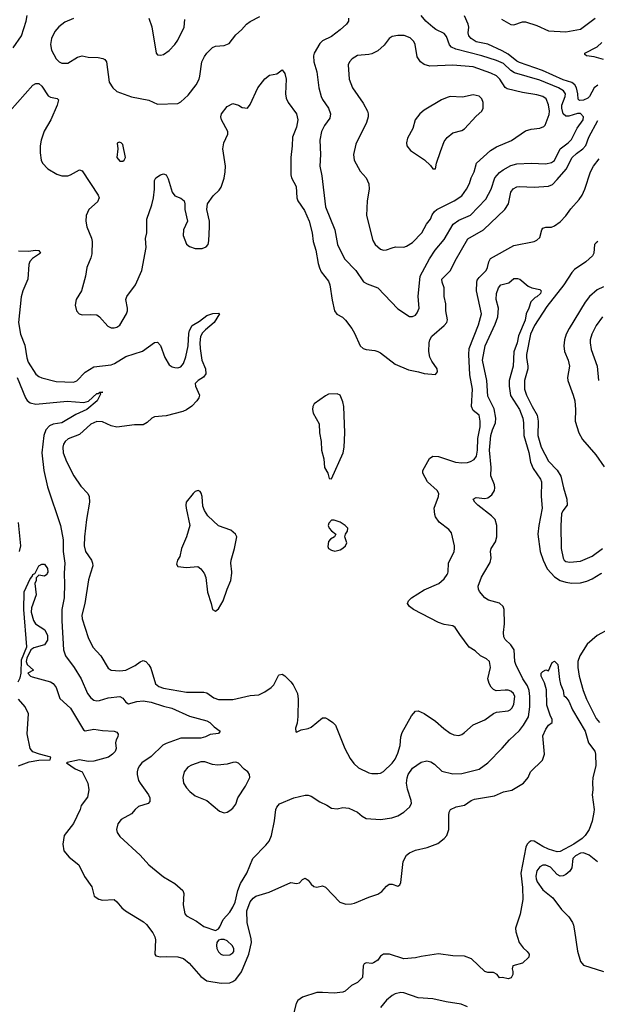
# Model space of a CAD drawing. Header units: inches. Extents: x 2001573 to 2220545, y 644482 to 846830.
# Tile 673 of 755: x 2152338 to 2156326, y 777024 to 783821. Entities that reach past the tile are written whole.
import ezdxf

# ---------------------------------------------------------------- set-up
doc = ezdxf.new("R2010")
doc.units = ezdxf.units.IN
doc.header["$MEASUREMENT"] = 0
doc.layers.add('C1757', color=7, linetype='Continuous')
doc.layers.add('C1758', color=7, linetype='Continuous')

msp = doc.modelspace()

# ---------------------------------------------------------------- linework, layer by layer
at = {"layer": 'C1757', "color": 5}
for points, elevation in [([(2152328.7, 779250), (2152342, 779278), (2152348.7, 779310), (2152350, 779402), (2152388.3, 779491.7), (2152367.9, 779750), (2152370, 779871.3), (2152410, 779962), (2152423.7, 779976.3), (2152430, 779991), (2152443.1, 779996.9), (2152444.7, 780000)], 240), ([(2152528.7, 780000), (2152524.7, 779990), (2152510, 779979), (2152470, 779986), (2152452.7, 779967.3), (2152452, 779950), (2152442, 779930), (2152451, 779850), (2152419, 779761), (2152418.4, 779730), (2152433.4, 779673.4), (2152446.8, 779650), (2152511.8, 779610), (2152530, 779570.8), (2152530, 779538), (2152510, 779505.1), (2152435.9, 779484.1), (2152416, 779470), (2152386.8, 779413.2), (2152382.8, 779390), (2152390.9, 779370.9), (2152434, 779330), (2152394, 779310), (2152412, 779290), (2152424.5, 779284.5), (2152550, 779250.7), (2152570, 779238.8), (2152590, 779210.7), (2152615.8, 779135.8), (2152690, 779068.2), (2152778, 778918), (2152791.3, 778911.3), (2152850, 778923.8), (2152910, 778913.7), (2152990.3, 778910.3), (2153010, 778902.8), (2153019.1, 778890), (2153016.3, 778870), (2153004.9, 778850), (2153000.7, 778830), (2153004.9, 778790), (2152996.5, 778770), (2152978.4, 778750), (2152950.4, 778730), (2152850, 778702.8), (2152810, 778699.2), (2152750, 778712.7), (2152665.5, 778694.5), (2152661, 778690), (2152722, 778650), (2152770.4, 778630), (2152808.7, 778550), (2152815.6, 778504.4), (2152806.4, 778453.6), (2152763.5, 778396.5), (2152755.5, 778370), (2152710, 778271.8), (2152646.2, 778190), (2152635.4, 778130), (2152643, 778083), (2152678.9, 778038.9), (2152746.8, 777986.8), (2152786.8, 777906.8), (2152836.2, 777836.2), (2152853, 777770), (2152884, 777750), (2152910, 777742.7), (2152990, 777747), (2153010, 777732.4), (2153044.4, 777690), (2153067.9, 777670), (2153193.9, 777593.9), (2153214.6, 777574.6), (2153257.4, 777517.4), (2153272.1, 777490), (2153275.6, 777470), (2153271.5, 777371.5), (2153278.7, 777358.7), (2153310, 777351.1), (2153350, 777354.4), (2153430, 777351.3), (2153470, 777340.4), (2153508.2, 777308.2), (2153590, 777215.2), (2153630, 777187), (2153730.2, 777170.2), (2153790, 777172.9), (2153810, 777180.7), (2153830, 777196.5), (2153870.7, 777249.3), (2153919.6, 777370), (2153938.1, 777450), (2153936.1, 777476.1), (2153908.1, 777590), (2153906.7, 777670), (2153930, 777731.5), (2153950, 777757.6), (2153968.2, 777770), (2154061.3, 777798.7), (2154210, 777864.9), (2154250, 777858.8), (2154270, 777864), (2154290, 777886), (2154310, 777894.8), (2154330, 777881), (2154350, 777854), (2154370, 777838), (2154390, 777834), (2154430, 777842.8), (2154450, 777833.4), (2154548, 777730), (2154590, 777716.5), (2154630, 777717.2), (2154650, 777722.2), (2154750, 777764.5), (2154810, 777783.9), (2154838.2, 777801.9), (2154870, 777840.7), (2154890, 777854), (2154910, 777853), (2154950, 777839.1), (2154962.7, 777850), (2154970, 777864.7), (2154986.5, 778010), (2155010, 778053.4), (2155030, 778070.2), (2155070, 778088.5), (2155152.6, 778107.4), (2155224.7, 778135.3), (2155270, 778168.2), (2155288, 778190), (2155302.3, 778230), (2155301, 778330), (2155303.5, 778350), (2155312.7, 778370), (2155352.5, 778387.5), (2155410, 778399), (2155454.7, 778430), (2155478.9, 778441.1), (2155616.2, 778463.8), (2155679.3, 778490), (2155736.5, 778503.5), (2155817, 778550), (2155849.6, 778590), (2155866, 778630), (2155947.6, 778710), (2155962, 778750), (2155950, 778878), (2155970, 778924), (2155990, 778950.8), (2156015.1, 778970), (2156015.1, 778990), (2156000.1, 779020.1), (2155978, 779090), (2155975.1, 779195.1), (2155962.9, 779242.9), (2155938, 779290), (2155938, 779310), (2155950, 779322), (2155970, 779332), (2155990, 779326), (2156015.3, 779384.7), (2156030, 779392), (2156053, 779370), (2156066.4, 779266.4), (2156073.1, 779233.1), (2156090.4, 779190), (2156094.8, 779154.8), (2156110, 779144.7), (2156130, 779116), (2156156.2, 779056.2), (2156242.3, 778910), (2156266, 778830), (2156310, 778772.7), (2156314.6, 778750), (2156316.6, 778670), (2156296.6, 778590), (2156292.7, 778552.7), (2156294.7, 778505.3), (2156290.4, 778469.6), (2156304.2, 778370), (2156303.2, 778350), (2156290.9, 778289.1), (2156270, 778231.6), (2156241.7, 778190), (2156222, 778170), (2156164.1, 778130), (2156070, 778078.8), (2156050, 778076.8), (2155990, 778094.4), (2155950, 778113.3), (2155890, 778151.2), (2155870, 778152), (2155856.3, 778143.7), (2155842.7, 778130), (2155832.5, 778110), (2155798.5, 777930), (2155809, 777831), (2155811.5, 777748.5), (2155793.5, 777646.5), (2155761.3, 777550), (2155763.9, 777523.9), (2155787.3, 777450), (2155813.8, 777413.8), (2155842.8, 777390), (2155854.8, 777370), (2155854, 777350), (2155810, 777309.2), (2155742, 777290), (2155738, 777270), (2155744, 777250), (2155742, 777230), (2155732.5, 777207.5), (2155710, 777200.9), (2155671.3, 777208.7), (2155650, 777208), (2155635.3, 777230), (2155610, 777243.7), (2155570, 777244.2), (2155550, 777249.7), (2155458.3, 777338.3), (2155410, 777356.8), (2155330, 777358.9), (2155230, 777373), (2155110, 777355.1), (2155070, 777345.1), (2154990, 777337.6), (2154891.2, 777371.2), (2154850, 777369.5), (2154830, 777357.2), (2154810, 777329.4), (2154781, 777310), (2154770, 777305.6), (2154730, 777309.6), (2154717.3, 777302.7), (2154709.1, 777290), (2154704, 777210), (2154670, 777174), (2154630, 777153.3), (2154584.6, 777115.4), (2154570, 777108.3), (2154510, 777100.2), (2154430, 777106.5), (2154390, 777105), (2154290, 777074.2), (2154257.6, 777050), (2154246.4, 777030), (2154227.3, 776950)], 240), ([(2152645.9, 780000), (2152645.7, 779994.3), (2152648.7, 779928.7), (2152644.5, 779830), (2152629.6, 779750), (2152628.5, 779671.5), (2152639.8, 779470), (2152655, 779430), (2152713.6, 779350), (2152763.6, 779270), (2152806.5, 779170), (2152830, 779139.7), (2152850, 779124.5), (2152870, 779119.3), (2152890, 779121.1), (2152950, 779138.8), (2153028.9, 779148.9), (2153050, 779137), (2153070.2, 779110.2), (2153090, 779099.5), (2153146.4, 779113.6), (2153190, 779118.9), (2153245.5, 779110), (2153330, 779082.6), (2153388.9, 779068.9), (2153510, 779014), (2153630, 778981.1), (2153650.5, 778970), (2153680.3, 778940.3), (2153722.8, 778910), (2153710, 778894), (2153654.3, 778885.7), (2153620.7, 778870), (2153590, 778862), (2153450, 778861.7), (2153350, 778825.3), (2153327.3, 778812.7), (2153245, 778735), (2153182.4, 778690), (2153164.4, 778670), (2153154.9, 778650), (2153148.2, 778630), (2153148.2, 778610), (2153159.5, 778570), (2153170, 778550.7), (2153228.4, 778470), (2153236.4, 778450), (2153236.1, 778423.9), (2153224.7, 778410), (2153159.1, 778390), (2153134.4, 778370), (2153110, 778338), (2153039.2, 778300.8), (2153015.8, 778270), (2153006.7, 778230), (2153010.6, 778210), (2153030, 778182.8), (2153170, 778054.8), (2153230, 777987.3), (2153330, 777903.8), (2153410, 777859.3), (2153464.4, 777810), (2153471.8, 777790), (2153467, 777710), (2153478.4, 777650), (2153490, 777635.5), (2153559.3, 777599.3), (2153610, 777561.6), (2153690, 777534.8), (2153710, 777546), (2153720.5, 777559.5), (2153743.1, 777610), (2153790, 777660.7), (2153810, 777693.8), (2153825.3, 777730), (2153844.7, 777810), (2153862.2, 777857.8), (2153906.2, 777930), (2153948.6, 778030), (2154038.2, 778121.8), (2154059.6, 778150), (2154076.9, 778190), (2154097.2, 778290), (2154106.6, 778370), (2154114, 778386), (2154132.9, 778407.1), (2154230, 778450.4), (2154310, 778468.8), (2154330, 778468.8), (2154350, 778461.3), (2154410, 778422.4), (2154459.5, 778399.5), (2154490, 778379.1), (2154530, 778373.4), (2154570, 778382), (2154610, 778379.3), (2154670, 778350.3), (2154702.9, 778322.9), (2154730, 778307.4), (2154830, 778298.9), (2154908.1, 778311.9), (2154950, 778326), (2154989.7, 778350.3), (2155030, 778384.9), (2155042.9, 778410), (2155042, 778430), (2155015.9, 778510), (2155009.1, 778550), (2155013, 778587), (2155020.9, 778610), (2155050, 778654.4), (2155110, 778694.9), (2155150, 778703.8), (2155177, 778697), (2155202.3, 778682.3), (2155253.3, 778633.3), (2155330, 778615.2), (2155390, 778617.7), (2155510, 778647.4), (2155569.6, 778690), (2155670, 778792), (2155720.5, 778850), (2155790, 778913.6), (2155817.8, 778950), (2155850.9, 779009.1), (2155861.6, 779078.4), (2155861.1, 779150), (2155855.1, 779190), (2155843.3, 779223.3), (2155812.7, 779270), (2155763.1, 779370), (2155756.8, 779390), (2155751.8, 779471.8), (2155730, 779505.1), (2155690, 779542.7), (2155681.4, 779561.5), (2155678.9, 779590), (2155686.6, 779650), (2155682.6, 779750), (2155676.3, 779770), (2155650, 779794.3), (2155574.9, 779814.9), (2155549.6, 779830), (2155513.2, 779873.2), (2155505.1, 779890), (2155503.1, 779910), (2155527.1, 779972.9), (2155543.3, 780000)], 260), ([(2152827.5, 780000), (2152813.5, 779953.5), (2152789, 779790), (2152766.4, 779710), (2152770, 779684), (2152810, 779556.3), (2152843.6, 779490), (2152898.9, 779430), (2152950, 779344.2), (2152970, 779330.2), (2153030, 779325.6), (2153070, 779331.1), (2153136.1, 779363.9), (2153170, 779388.1), (2153190, 779396.5), (2153210, 779391.7), (2153230, 779368.7), (2153243.5, 779343.5), (2153276.5, 779236.5), (2153298.7, 779218.7), (2153330, 779207), (2153490, 779178.1), (2153610, 779179.4), (2153630, 779173.5), (2153679.2, 779139.2), (2153710, 779128.9), (2153810, 779129.4), (2153930, 779154.9), (2153990, 779161.5), (2154030, 779180.8), (2154074.3, 779210), (2154092.4, 779230), (2154125.7, 779294.3), (2154130, 779299.1), (2154150, 779303), (2154170, 779292.4), (2154210.5, 779250), (2154225.5, 779230), (2154255.3, 779170), (2154260.7, 779130), (2154259.6, 779010), (2154254, 778966), (2154242.8, 778930), (2154244.7, 778904.7), (2154250, 778902), (2154282, 778918), (2154330, 778927.7), (2154350, 778936.3), (2154430, 779002.8), (2154450, 779000.7), (2154470, 778990.6), (2154500.5, 778970), (2154518.4, 778950), (2154582.6, 778790), (2154620.8, 778720.8), (2154646.1, 778686.1), (2154677.1, 778657.1), (2154750, 778622.3), (2154770, 778616.9), (2154810, 778616.9), (2154830, 778620.3), (2154850, 778630.4), (2154910, 778688.9), (2154930, 778716.9), (2154950, 778757.6), (2154964.4, 778810), (2154969.9, 778870.1), (2154978.6, 778901.4), (2155043.4, 779016.6), (2155070, 779048.4), (2155090, 779050.3), (2155130, 779031.7), (2155210, 778978.2), (2155267.1, 778927.1), (2155310, 778896.1), (2155335.2, 778884.8), (2155370, 778880.7), (2155390, 778886.7), (2155410, 778899.6), (2155470, 778953.4), (2155550, 778988.9), (2155610, 779031.5), (2155630, 779040.8), (2155710, 779049.3), (2155723.8, 779056.2), (2155737.4, 779070), (2155750, 779097.1), (2155756, 779150), (2155747.2, 779170), (2155730, 779185.3), (2155710, 779192.8), (2155690, 779193.8), (2155628.7, 779188.7), (2155610, 779196.2), (2155594.1, 779214.1), (2155579.5, 779239.5), (2155571.1, 779270), (2155589.7, 779350), (2155581.7, 779390), (2155560.5, 779410), (2155520.5, 779430), (2155484, 779464), (2155442, 779490), (2155376.6, 779576.6), (2155345.7, 779625.7), (2155330, 779636.3), (2155270, 779645.3), (2155230, 779660.3), (2155058, 779750), (2155030, 779769.6), (2155016.9, 779790), (2155022.4, 779810), (2155043.6, 779830), (2155130, 779885), (2155232.3, 779930), (2155270, 779962), (2155289.6, 779990), (2155293.2, 780000)], 280), ([(2153611.2, 780000), (2153624.4, 779970), (2153635.8, 779870), (2153661.3, 779790), (2153668.4, 779748.4), (2153690, 779738.8), (2153710, 779754.8), (2153743, 779810), (2153769.8, 779890.2), (2153796.9, 779950), (2153802.4, 780000)], 320), ([(2156007.7, 780000), (2156030, 779976.1), (2156070, 779950.1), (2156110, 779937.4), (2156150, 779931.1), (2156210, 779934.2), (2156254.9, 779945.1), (2156290, 779960.7), (2156350, 779997.8), (2156358.2, 780000)], 260), ([(2156410, 779616.3), (2156324.8, 779570), (2156256, 779510), (2156205, 779430), (2156191.5, 779390), (2156191.6, 779350), (2156201.2, 779290), (2156228.3, 779190), (2156252.1, 779130), (2156317.5, 778997.5), (2156340.9, 778970)], 260), ([(2152330, 778671.3), (2152403.1, 778696.9), (2152470.3, 778710.3), (2152549.1, 778710.9), (2152553.2, 778730), (2152475.3, 778750), (2152430, 778766.6), (2152409.9, 778789.9), (2152389.8, 778890.2), (2152399.5, 779030), (2152376.9, 779076.9), (2152331.1, 779130)], 240), ([(2156327.8, 778007.8), (2156270, 778054.3), (2156230, 778070.5), (2156210, 778067.3), (2156176.9, 778050), (2156157.2, 778030), (2156150, 777966.6), (2156136.9, 777943.1), (2156110, 777920.4), (2156090, 777911.1), (2156069.8, 777909.8), (2156050, 777921.3), (2156003.1, 777970), (2155970, 777985.5), (2155950, 777985.8), (2155930, 777974.2), (2155910, 777946.3), (2155901.3, 777910), (2155903.3, 777890), (2155910.2, 777870), (2155950, 777813.4), (2156018.5, 777758.5), (2156079.7, 777679.7), (2156130, 777628.2), (2156154, 777590), (2156163.1, 777570), (2156170, 777532), (2156190, 777391.3), (2156210, 777318.8), (2156230, 777293.7), (2156370, 777250.3)], 260), ([(2155430, 777006.6), (2155386.1, 777026.1), (2155281.8, 777041.8), (2155190, 777061.7), (2155089.8, 777069.8), (2154990, 777104), (2154970, 777105.4), (2154930, 777095.8), (2154910, 777085.6), (2154870, 777053.6), (2154830, 777002.9)], 260)]:
    msp.add_lwpolyline(points, dxfattribs=dict(at, elevation=elevation))
for points, elevation in [([(2153590, 778698), (2153524.3, 778675.7), (2153498.6, 778661.4), (2153474.9, 778630), (2153463.5, 778590), (2153469.2, 778550), (2153490, 778519.5), (2153513.3, 778493.3), (2153550, 778464.2), (2153630.4, 778430.4), (2153717.3, 778357.3), (2153750, 778346), (2153770, 778350.7), (2153790, 778362), (2153810, 778379.1), (2153830, 778406.8), (2153844.2, 778450), (2153896.9, 778530), (2153927.6, 778590), (2153925.1, 778610), (2153912.7, 778630), (2153887.6, 778647.6), (2153850, 778689.6), (2153830, 778696), (2153810, 778694.5), (2153770, 778681.7), (2153704.2, 778675.8), (2153670, 778679.8), (2153617, 778697)], 280), ([(2153727.9, 777472.1), (2153710, 777466), (2153700.4, 777450), (2153697.4, 777430), (2153699.6, 777410), (2153710, 777386.7), (2153726.7, 777370), (2153744, 777364), (2153790, 777366), (2153810, 777378.9), (2153817.8, 777390), (2153817.4, 777410), (2153805.4, 777430), (2153770, 777462), (2153750, 777471.8)], 260)]:
    msp.add_lwpolyline(points, close=True, dxfattribs=dict(at, elevation=elevation))
at = {"layer": 'C1758', "color": 5}
for points, elevation in [([(2152292.9, 783627.1), (2152349.9, 783710.1), (2152382.8, 783810), (2152390.8, 783849.2)], 340), ([(2152710, 783829.8), (2152650, 783802.5), (2152607.9, 783772.1), (2152580.4, 783739.6), (2152557.8, 783690), (2152551.2, 783650), (2152556.8, 783610), (2152590, 783550.3), (2152610, 783530.2), (2152630, 783521.5), (2152670, 783521.6), (2152737.8, 783562.2), (2152770, 783570.3), (2152810, 783562), (2152879, 783559), (2152912.4, 783552.4), (2152926.3, 783546.3), (2152938, 783530), (2152954.9, 783390), (2152980.3, 783350), (2153010, 783325.7), (2153110, 783288.5), (2153230, 783264.9), (2153290, 783237.1), (2153430, 783243), (2153450, 783254), (2153501.4, 783298.5), (2153555.6, 783370), (2153576.9, 783410), (2153582.4, 783430), (2153595.6, 783530), (2153613.1, 783566.9), (2153630, 783588.7), (2153670, 783628.4), (2153690, 783638.7), (2153750, 783642), (2153784, 783656), (2153830, 783715.5), (2153870, 783750.6), (2153905.1, 783790), (2153930, 783808.4), (2153997, 783843)], 340), ([(2153230.4, 783830), (2153251.5, 783771.5), (2153280.5, 783590), (2153290, 783579.1), (2153310, 783574.9), (2153330, 783580.4), (2153370, 783607), (2153410, 783650.3), (2153430, 783680.3), (2153473.6, 783770), (2153477.8, 783822.2)], 360), ([(2154608, 783830), (2154608, 783810), (2154595.5, 783790), (2154550.4, 783750), (2154490, 783704.7), (2154430, 783675.8), (2154410, 783656.3), (2154372.2, 783590), (2154367.3, 783570), (2154369.2, 783529.2), (2154390, 783461), (2154404.7, 783350), (2154420.3, 783290), (2154429.1, 783270), (2154470.1, 783210.1), (2154484.3, 783170), (2154478.5, 783141.5), (2154442.9, 783090), (2154422, 783050), (2154410.1, 782990), (2154415.2, 782890), (2154410.3, 782810), (2154423.4, 782743.4), (2154449.2, 782530), (2154514, 782370), (2154531.4, 782270), (2154580.3, 782170), (2154659.6, 782090), (2154712.2, 782012.2), (2154736.9, 781996.9), (2154810, 781968.8), (2154950, 781823.7), (2155030, 781772.7), (2155050, 781772.4), (2155070, 781781.6), (2155083.7, 781796.3), (2155096.8, 781830), (2155089.8, 781910), (2155102.3, 782050), (2155167.9, 782170), (2155208, 782230), (2155270, 782303.2), (2155331.8, 782408.2), (2155370, 782437.4), (2155450, 782472), (2155557.4, 782582.6), (2155593.8, 782650), (2155619.1, 782730), (2155650, 782765.4), (2155676.8, 782783.2), (2155730, 782813.4), (2155770, 782825.4), (2155870.2, 782830.2), (2155970, 782826.7), (2156010, 782834.7), (2156030, 782848.3), (2156069.1, 782930), (2156126, 782970), (2156147.5, 782992.5), (2156187.6, 783072.4), (2156229, 783130), (2156231.9, 783150), (2156210, 783173.2), (2156190, 783173.9), (2156130, 783153.6), (2156110, 783155.2), (2156091.8, 783170), (2156080.5, 783210), (2156080.8, 783230), (2156105.3, 783290), (2156107, 783310), (2156094, 783330), (2156058.2, 783350), (2155930, 783402.9), (2155754, 783454), (2155730, 783469.9), (2155677.9, 783517.9), (2155630, 783539.9), (2155530, 783571.7), (2155350, 783616.6), (2155320.8, 783630), (2155306.9, 783646.9), (2155284.3, 783704.3), (2155270, 783724.5), (2155212.2, 783752.2), (2155190, 783768.9), (2155143.5, 783810), (2155111.2, 783850)], 340), ([(2156330, 783369.1), (2156303.8, 783350), (2156272.2, 783290), (2156260.5, 783279.5), (2156230, 783264.9), (2156203.9, 783263.9), (2156193.1, 783273.1), (2156192.6, 783310), (2156183.1, 783350), (2156170.6, 783370.6), (2156150, 783386.8), (2156090, 783405.9), (2155948.5, 783470), (2155790, 783524.1), (2155770, 783534.6), (2155710, 783583.4), (2155670, 783606.2), (2155570, 783651.4), (2155490, 783667.5), (2155455.5, 783690), (2155439.3, 783710), (2155434.6, 783730), (2155439.8, 783770), (2155435.2, 783790), (2155410, 783848)], 320), ([(2155665.3, 783825.3), (2155730, 783786.7), (2155750, 783785.5), (2155810, 783806.7), (2155830, 783806), (2155910, 783780.5), (2155990, 783743.1), (2156110, 783736.8), (2156210, 783754.6), (2156311.1, 783830)], 320), ([(2156370, 783546.7), (2156304.9, 783564.9), (2156251.6, 783571.6), (2156241.3, 783581.3), (2156239.6, 783590), (2156326.1, 783633.9), (2156357.9, 783662.1)], 280), ([(2152270, 783189.1), (2152430, 783368.4), (2152450, 783380.4), (2152470, 783379.3), (2152490, 783362), (2152534.7, 783294.7), (2152550, 783285.3), (2152596.4, 783276.4), (2152606.4, 783266.4), (2152597.4, 783230), (2152553.4, 783130), (2152508.3, 783051.7), (2152485.9, 782990), (2152480.4, 782950), (2152480.6, 782900.6), (2152486.5, 782850), (2152494.7, 782830), (2152531.7, 782791.7), (2152594.8, 782754.8), (2152630, 782743.2), (2152670, 782744), (2152690, 782750.2), (2152750, 782784.4), (2152770, 782776.3), (2152880.3, 782610), (2152887.2, 782590), (2152876.5, 782563.5), (2152815.3, 782510), (2152796.9, 782470), (2152795.3, 782430), (2152802.8, 782390), (2152833, 782313), (2152837.8, 782290), (2152836.3, 782203.7), (2152830, 782177.2), (2152800.9, 782110), (2152792.8, 782050), (2152765.3, 781950), (2152727.4, 781890), (2152722, 781850), (2152730, 781810.8), (2152749.2, 781789.2), (2152770, 781782.6), (2152830, 781786.5), (2152870, 781783.1), (2152890, 781770.4), (2152945.9, 781705.9), (2152970, 781694.4), (2152990, 781693), (2153010, 781698.2), (2153030, 781712.7), (2153075.2, 781790), (2153082.4, 781810), (2153083.4, 781830), (2153072, 781890), (2153079.1, 781910), (2153138.7, 781990), (2153181.4, 782090), (2153210.8, 782249.2), (2153207.2, 782310), (2153215.5, 782350), (2153216.6, 782443.4), (2153250, 782542), (2153261, 782590), (2153269.8, 782650), (2153269.8, 782710.2), (2153278, 782730), (2153310, 782750.4), (2153330, 782757.1), (2153350, 782750.7), (2153362.9, 782722.9), (2153390.4, 782630), (2153410, 782603.8), (2153450, 782588.4), (2153473.4, 782570), (2153478.9, 782550), (2153477.8, 782510), (2153496, 782430), (2153469.4, 782370.6), (2153465.9, 782330), (2153490, 782271.8), (2153510, 782254.7), (2153550, 782241.3), (2153597.7, 782242.3), (2153626.3, 782253.7), (2153639.5, 782270), (2153645.1, 782294.9), (2153649.7, 782390), (2153648, 782430), (2153629.7, 782510), (2153634.7, 782550), (2153674.8, 782605.2), (2153715.9, 782644.1), (2153730, 782663.8), (2153750, 782726.8), (2153757.3, 782770), (2153758.6, 782810), (2153740.9, 782930), (2153748.7, 782970), (2153776.4, 783030), (2153774.5, 783050), (2153730.9, 783130), (2153726.4, 783150), (2153732, 783170), (2153770, 783220.3), (2153810, 783242.4), (2153850, 783230.3), (2153874.9, 783214.9), (2153910, 783210.3), (2153930, 783234.9), (2153982.2, 783350), (2154030, 783413.1), (2154062, 783438), (2154114, 783446), (2154150, 783474.8), (2154168.4, 783448.4), (2154178, 783410), (2154172.6, 783310), (2154178.7, 783278.7), (2154192.7, 783250), (2154249.1, 783170), (2154258.4, 783130), (2154250, 783079.3), (2154221.8, 783010), (2154220.6, 782950), (2154209.3, 782870), (2154211.1, 782750), (2154215.9, 782730), (2154246.7, 782670), (2154252.1, 782592), (2154258.6, 782570), (2154303.9, 782503.9), (2154335.9, 782430), (2154357.7, 782350), (2154363.8, 782290), (2154382.3, 782230), (2154397.9, 782137.9), (2154407.2, 782107.2), (2154420.3, 782080.3), (2154470, 782014.9), (2154480.3, 781990), (2154495.6, 781884.4), (2154512.7, 781810), (2154527.4, 781787.4), (2154567, 781767), (2154587.2, 781747.2), (2154630.6, 781690), (2154650, 781656), (2154688, 781570), (2154710, 781550.6), (2154730, 781543), (2154790, 781537.6), (2154810, 781530.4), (2154830, 781520.3), (2154930, 781443.1), (2155022.8, 781402.8), (2155091.1, 781391.1), (2155130, 781378.7), (2155210, 781370.8), (2155222, 781390), (2155220.7, 781410), (2155183.3, 781463.3), (2155171.2, 781491.2), (2155164.1, 781530), (2155164.9, 781590), (2155169.4, 781610.6), (2155183.7, 781636.3), (2155270, 781710.2), (2155287.7, 781730), (2155292.5, 781750), (2155280.7, 781810), (2155280, 781860), (2155269, 781910), (2155268.2, 781970), (2155254.2, 782010), (2155252.8, 782030), (2155313.6, 782090), (2155345, 782155), (2155432.9, 782307.1), (2155541.6, 782370), (2155689, 782510), (2155714.1, 782550), (2155730.4, 782629.6), (2155745.8, 782654.2), (2155770, 782666.3), (2155790, 782668.8), (2155890, 782664), (2155990, 782671.7), (2156016.3, 782683.7), (2156050, 782716.6), (2156110.5, 782789.5), (2156153.1, 782870), (2156182.2, 782897.8), (2156227.6, 782930), (2156247.9, 782952.1), (2156268.4, 783010), (2156330, 783124.7)], 320), ([(2155293.2, 780000), (2155296.9, 780010), (2155298.4, 780070), (2155337, 780150), (2155339.5, 780170), (2155339.5, 780190), (2155319.6, 780279.6), (2155301.6, 780301.6), (2155233.4, 780353.4), (2155210, 780389.2), (2155204.9, 780404.9), (2155200.4, 780450), (2155229.7, 780530), (2155231.1, 780550), (2155220.5, 780570), (2155154, 780630), (2155122, 780690), (2155122, 780710), (2155168, 780792), (2155190, 780808.2), (2155230, 780806), (2155346.6, 780766.6), (2155390, 780761.3), (2155430, 780764.2), (2155450, 780770.2), (2155475.3, 780784.7), (2155491.9, 780808.1), (2155499.2, 780850), (2155502.2, 780930), (2155517.5, 781010), (2155518, 781050), (2155509.9, 781089.8), (2155470, 781123.1), (2155458, 781150), (2155464.5, 781270), (2155447, 781370), (2155438.4, 781510), (2155442.7, 781550), (2155505.7, 781714.3), (2155525.9, 781790), (2155492.4, 781950), (2155493.5, 782006.5), (2155497.8, 782022.2), (2155510, 782041.8), (2155558.6, 782090), (2155568.9, 782110), (2155578.1, 782150), (2155590, 782172.5), (2155750, 782262.1), (2155889.3, 782289.3), (2155910, 782298), (2155930, 782316.5), (2155943, 782370), (2155950, 782382), (2155970, 782389.4), (2156010, 782389.5), (2156030, 782396.6), (2156070, 782424.8), (2156110, 782466.1), (2156144.3, 782515.7), (2156201, 782579), (2156221.4, 782610), (2156239.3, 782650), (2156278.5, 782770), (2156299.7, 782810), (2156339, 782861)], 280), ([(2156330, 782289.8), (2156318.8, 782281.2), (2156307.5, 782270), (2156301.8, 782210), (2156293.7, 782190), (2156248, 782150), (2156170, 782097), (2156150, 782076.2), (2156095.5, 781990), (2155978.9, 781841.1), (2155892.2, 781710), (2155865.4, 781650), (2155837.8, 781510), (2155836.4, 781490), (2155847.8, 781430), (2155847.2, 781410), (2155822.9, 781330), (2155823.6, 781270), (2155837.5, 781230), (2155876.8, 781150), (2155912.3, 781090), (2155917.4, 781050), (2155915.5, 780950), (2155937.9, 780870), (2155990, 780774), (2156050, 780711.3), (2156074.5, 780670), (2156092.4, 780590), (2156116.8, 780510), (2156117.7, 780470), (2156088.6, 780430), (2156080.2, 780410), (2156075.2, 780330), (2156076.9, 780170), (2156090, 780104), (2156096.5, 780090), (2156110, 780080.2), (2156136.1, 780076.1), (2156210, 780083), (2156290, 780118.5), (2156362.7, 780170)], 280), ([(2152330, 782225.2), (2152396.2, 782223.8), (2152450.7, 782230.7), (2152470, 782228.4), (2152481.5, 782210), (2152427.6, 782172.4), (2152409.2, 782150.8), (2152401.4, 782130), (2152393.8, 782030), (2152359.1, 781950), (2152348.3, 781908.3), (2152329.4, 781730), (2152344, 781650), (2152374.3, 781574.3), (2152387.7, 781487.7), (2152397.5, 781457.5), (2152450, 781374), (2152470, 781357.6), (2152490, 781349.2), (2152590, 781324.2), (2152710, 781318.9), (2152732.1, 781327.9), (2152790, 781388.3), (2152850, 781423.8), (2152970, 781438.7), (2152992.3, 781447.7), (2153070, 781494.7), (2153186.8, 781533.2), (2153270, 781591.7), (2153290, 781593.7), (2153310, 781572.7), (2153339.6, 781490), (2153370, 781438.9), (2153390, 781425.5), (2153410, 781419.1), (2153430, 781418.5), (2153450, 781424.9), (2153470, 781448.4), (2153485.6, 781494.4), (2153501.7, 781570), (2153505, 781655), (2153510, 781675.5), (2153529.8, 781710), (2153580, 781740), (2153630, 781778.5), (2153672.4, 781792.4), (2153714, 781794), (2153718, 781790), (2153680.4, 781730), (2153620.4, 781679.6), (2153600.9, 781659), (2153587, 781633), (2153581.8, 781590), (2153583.2, 781550), (2153596.9, 781470), (2153620.9, 781410), (2153623.1, 781376.9), (2153606.8, 781353.2), (2153570, 781329.7), (2153550.3, 781310), (2153552.8, 781290), (2153579.5, 781230), (2153575.3, 781210), (2153562, 781190), (2153526.5, 781153.5), (2153490, 781127.3), (2153464.6, 781115.4), (2153350, 781086), (2153270, 781079.7), (2153250.3, 781069.7), (2153219, 781041), (2153190, 781024.4), (2153130, 781023.5), (2153010, 781008.9), (2152970, 781018.4), (2152910, 781046), (2152870, 781048), (2152830, 781028.9), (2152750, 780958.5), (2152672.2, 780927.8), (2152651.6, 780910), (2152641.3, 780890), (2152636.5, 780870), (2152638.5, 780830), (2152660.3, 780770), (2152711.1, 780671.1), (2152760.7, 780600.7), (2152808.4, 780550), (2152818.7, 780530), (2152819.6, 780490), (2152799.8, 780370), (2152786, 780250), (2152784.3, 780190), (2152792.8, 780150), (2152833.6, 780090), (2152841.3, 780070), (2152842.4, 780050), (2152827.5, 780000)], 280), ([(2155543.3, 780000), (2155587.1, 780072.8), (2155593.6, 780106.4), (2155589.9, 780150), (2155592.5, 780170), (2155624, 780216), (2155633.5, 780250), (2155633.6, 780330), (2155620.2, 780370), (2155595.8, 780395.8), (2155501, 780470), (2155481.1, 780490), (2155469.6, 780510), (2155490, 780523.7), (2155550, 780515.9), (2155570, 780519.3), (2155599, 780541), (2155617.7, 780570), (2155619.8, 780590), (2155615.7, 780610), (2155591.5, 780671.5), (2155593.9, 780730), (2155581.5, 780850), (2155590.4, 780950.4), (2155601.6, 780990), (2155622.7, 781037.3), (2155626.5, 781070), (2155613.5, 781133.5), (2155570, 781222.7), (2155564.7, 781330), (2155534.2, 781470), (2155552, 781570), (2155620.9, 781719.1), (2155638.7, 781770), (2155644, 781830), (2155627.2, 781890), (2155629.7, 781930), (2155643.7, 781970), (2155661.2, 781990), (2155716.6, 782003.4), (2155750, 782034), (2155774.4, 782034.4), (2155790.7, 782030.7), (2155850, 781981), (2155874, 781970), (2155930, 781957.3), (2155938.8, 781950), (2155934.3, 781930), (2155910, 781908.6), (2155896.3, 781903.7), (2155867, 781873), (2155853.8, 781830), (2155834.2, 781790), (2155827.5, 781747.5), (2155782.2, 781637.8), (2155772.4, 781590), (2155751.1, 781528.9), (2155744.6, 781430), (2155716.9, 781330), (2155717, 781290), (2155726.7, 781226.7), (2155789.5, 781130), (2155812.6, 781070), (2155817.5, 781037.5), (2155819.6, 780950), (2155852.6, 780832.6), (2155865.6, 780765.6), (2155883.8, 780723.8), (2155933.5, 780650), (2155941.3, 780630), (2155938.2, 780530), (2155944.6, 780450), (2155922, 780330), (2155916.8, 780270), (2155931.7, 780150), (2155952.2, 780090), (2155979.6, 780030), (2156007.7, 780000)], 260), ([(2156370, 781977), (2156325.1, 781954.9), (2156273.6, 781910), (2156242.3, 781870), (2156131, 781690), (2156111, 781650), (2156099, 781610), (2156095.3, 781570), (2156099.3, 781530), (2156124.1, 781470), (2156133.5, 781430), (2156120.7, 781350), (2156123.5, 781330), (2156160.6, 781230), (2156170.9, 781190), (2156175.4, 781130), (2156174.3, 781050), (2156197.8, 780970), (2156223.3, 780923.3), (2156317.1, 780817.1), (2156374.4, 780734.4)], 320), ([(2156362.8, 781770), (2156318.8, 781710), (2156288.3, 781650), (2156277.2, 781610), (2156276.2, 781590), (2156284.9, 781544.9), (2156325.8, 781430), (2156335.3, 781330)], 340), ([(2152321.6, 781350), (2152378.3, 781210), (2152390, 781191.4), (2152410, 781175.2), (2152450, 781167.7), (2152666.4, 781186.4), (2152781.7, 781178.3), (2152812.9, 781187.1), (2152870, 781240.5), (2152878.9, 781241.1), (2152890.6, 781250.6), (2152911.3, 781250), (2152891.6, 781248.4), (2152895.3, 781235.3), (2152872.8, 781190), (2152800.7, 781130), (2152725.5, 781094.5), (2152630, 781037), (2152570, 781027.8), (2152542.9, 781017.1), (2152518.8, 780990), (2152505.1, 780950), (2152492.1, 780830), (2152505.4, 780710), (2152530, 780595.8), (2152621, 780330), (2152638.4, 780230), (2152638.8, 780150), (2152649, 780070), (2152645.9, 780000)], 260), ([(2153802.4, 780000), (2153803.5, 780010), (2153796.8, 780070), (2153798.7, 780090), (2153822, 780170), (2153837, 780250), (2153829, 780270), (2153796.2, 780296.2), (2153710, 780326.6), (2153636.6, 780396.6), (2153613.6, 780433.6), (2153602.6, 780462.6), (2153597.7, 780530), (2153592, 780552), (2153583.6, 780563.6), (2153570, 780571.8), (2153550, 780564.5), (2153535.5, 780550), (2153488.4, 780490), (2153484.4, 780470), (2153486.7, 780450), (2153512.2, 780330), (2153489.1, 780250.9), (2153456.5, 780170), (2153444.9, 780115.1), (2153428, 780090), (2153421.4, 780061.4), (2153430, 780046.8), (2153490, 780040.5), (2153567.1, 780047.1), (2153590, 780030.8), (2153610, 780002.8), (2153611.2, 780000)], 320), ([(2152336.2, 780150), (2152345.7, 780190), (2152329.9, 780349.9)], 260), ([(2152444.7, 780000), (2152470, 780052), (2152490, 780062), (2152510, 780062), (2152530, 780032), (2152531.9, 780008.1), (2152528.7, 780000)], 240)]:
    msp.add_lwpolyline(points, dxfattribs=dict(at, elevation=elevation))
for points, elevation in [([(2154992, 783712), (2154948.7, 783711.3), (2154910, 783703.9), (2154890, 783691.1), (2154854.4, 783645.6), (2154810, 783605.6), (2154770, 783585.3), (2154750, 783580.3), (2154670, 783573.6), (2154634.6, 783550), (2154615.6, 783530), (2154606, 783510), (2154612, 783410), (2154636.5, 783350), (2154710, 783244.4), (2154740.2, 783190), (2154744.4, 783170), (2154744, 783150), (2154732.4, 783110), (2154658.2, 782961.8), (2154642.2, 782890), (2154646.7, 782850), (2154690, 782774), (2154730.5, 782730), (2154748.4, 782688.4), (2154751.8, 782650), (2154736.9, 782570), (2154732.1, 782470), (2154776.2, 782296.2), (2154792.4, 782270), (2154830, 782235.8), (2154850, 782230.4), (2154870, 782232), (2154910, 782246.7), (2154932.4, 782252.4), (2154990.9, 782250.9), (2155010, 782256.3), (2155050, 782283.1), (2155115.3, 782350), (2155147.4, 782410), (2155175.8, 782444.2), (2155186.8, 782473.2), (2155202.8, 782497.2), (2155218.7, 782510), (2155338.9, 782570), (2155390, 782605.8), (2155422.8, 782650), (2155443.1, 782690), (2155456.1, 782730), (2155476.4, 782770), (2155491.3, 782830), (2155590, 782917), (2155630, 782943.1), (2155733.6, 782986.4), (2155830, 783054), (2155870, 783064.7), (2155930, 783071.1), (2155957.3, 783082.7), (2155966.3, 783093.7), (2155993, 783167), (2155997.1, 783190), (2155990, 783234), (2155973.7, 783273.7), (2155949.9, 783289.9), (2155910, 783302.6), (2155810, 783317), (2155704.2, 783344.2), (2155690, 783351.9), (2155653.1, 783410), (2155630, 783433), (2155591.9, 783451.9), (2155470, 783494.9), (2155330, 783505.6), (2155170, 783500.5), (2155131, 783511), (2155106, 783530), (2155083.5, 783563.5), (2155068.6, 783650), (2155060.4, 783670), (2155034.4, 783694.4)], 360), ([(2155470, 783302.3), (2155394.9, 783285.1), (2155310, 783289.8), (2155290, 783284.2), (2155250, 783268.4), (2155130, 783195.8), (2155100.4, 783170), (2155068.5, 783130), (2155053.4, 783070), (2155016.2, 783003.8), (2155008.2, 782970), (2155012.4, 782950), (2155037.1, 782917.1), (2155132.8, 782852.8), (2155174.6, 782814.6), (2155190, 782791.3), (2155210, 782792), (2155216.2, 782830), (2155244, 782910), (2155270, 782979.1), (2155290, 783008.4), (2155330, 783038.9), (2155390, 783056.9), (2155410, 783067.9), (2155490, 783155.3), (2155529.8, 783190.2), (2155538.9, 783210), (2155538.7, 783250), (2155530, 783273.3), (2155510, 783292.3)], 380), ([(2153025.4, 782974.6), (2153012, 782968), (2153016, 782930), (2153008.4, 782870), (2153030, 782843), (2153050, 782843), (2153059.3, 782850), (2153069.3, 782870), (2153050, 782958), (2153038, 782970)], 340), ([(2154530, 781238), (2154470, 781235.1), (2154450, 781223.7), (2154370.5, 781170), (2154361.1, 781150), (2154359.5, 781130), (2154365.1, 781105.1), (2154407, 781030), (2154408.4, 780970), (2154420.5, 780910), (2154423, 780850), (2154439.3, 780790), (2154443, 780730), (2154465.5, 780690), (2154474, 780654), (2154490, 780652), (2154571.1, 780830), (2154579.7, 780870), (2154582.9, 780970), (2154576.8, 781150), (2154570, 781184), (2154550, 781229)], 320), ([(2154510, 780366.6), (2154490, 780366), (2154473.8, 780346.2), (2154468.7, 780330), (2154475.3, 780310), (2154490, 780292.4), (2154521, 780270), (2154511.3, 780250), (2154484.8, 780235.2), (2154470, 780219.3), (2154465.3, 780185.3), (2154470, 780170.8), (2154490, 780158), (2154513.2, 780153.2), (2154550, 780162.4), (2154570, 780173), (2154587, 780190), (2154596.2, 780210), (2154584, 780250), (2154588.7, 780270), (2154602.7, 780290), (2154603.7, 780310), (2154586, 780330), (2154550, 780351.6)], 320)]:
    msp.add_lwpolyline(points, close=True, dxfattribs=dict(at, elevation=elevation))

doc.saveas('drawing.dxf')
